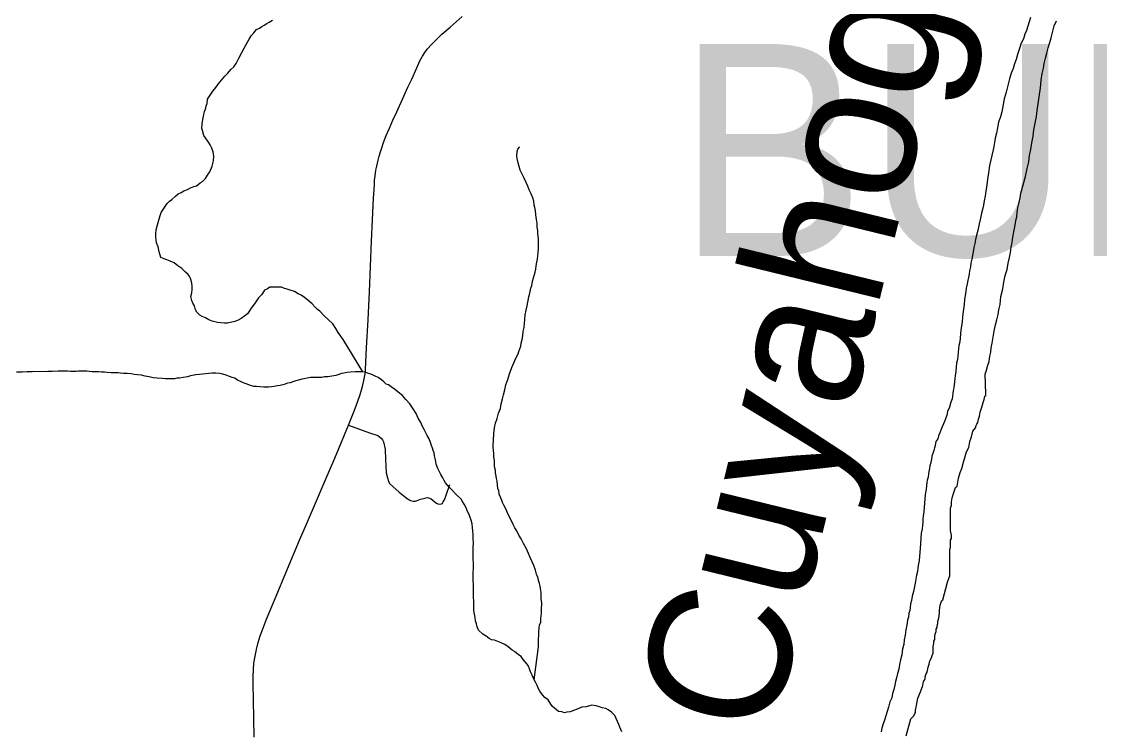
# Model space of a CAD drawing. Extents: x 103424 to 286016, y 38711 to 110967.
# Drawn here: x 156701 to 161305, y 51827 to 54860 of the extents above; entities that cross this region are included whole.
import ezdxf

# ---------------------------------------------------------------- set-up
doc = ezdxf.new("R2010")
doc.units = 0
for name, color, linetype in [('GM_X_County_Road', 7, 'Continuous'), ('GM_X_Major_River', 7, 'Continuous'), ('GM_X_Major_River_Text', 7, 'Continuous'), ('GM_X_Minor_River', 7, 'Continuous'), ('GM_X_Township_Road', 7, 'Continuous'), ('GM_X_Township_Text', 7, 'Continuous')]:
    doc.layers.add(name, color=color, linetype=linetype)

msp = doc.modelspace()

# ---------------------------------------------------------------- linework, layer by layer
at = {"layer": 'GM_X_County_Road'}
msp.add_lwpolyline([(157694.5, 51801.9), (157691.5, 51961.8), (157690.2, 52029.6), (157691, 52061.7), (157692, 52091), (157694, 52118.8), (157698.6, 52147.9), (157704.7, 52177.5), (157712.4, 52206.3), (157721.1, 52235.4), (157730, 52260.9), (157747.8, 52307), (157788.6, 52404.7), (157830.2, 52504.6), (157888.8, 52643.4), (157922.9, 52723), (157956.9, 52802.7), (157998.5, 52898.8), (158040, 52995), (158097.1, 53134.7), (158125.6, 53207.1), (158137, 53237.5), (158145.5, 53262.5), (158151.5, 53280.1), (158157.7, 53301.1), (158163.6, 53325.4), (158167.4, 53347.9), (158170, 53362.7), (158170.5, 53373.4), (158175.2, 53465.3), (158181.3, 53585.2), (158187.3, 53705), (158191.8, 53813.2), (158196.4, 53921.5), (158200.6, 54013.1), (158204.8, 54104.7), (158207.1, 54142.7), (158208.4, 54164.4), (158209.4, 54182), (158211.1, 54201.1), (158214.8, 54224.9), (158218.3, 54241.6), (158224.5, 54266.8), (158229, 54285.1), (158233.8, 54302.5), (158239.7, 54320), (158247.8, 54343.6), (158259.3, 54372.2), (158272.8, 54404.4), (158287.4, 54438.3), (158303.7, 54474.4), (158328.3, 54528.3), (158351.8, 54578.6), (158368.7, 54614.1), (158389.2, 54661.8), (158403, 54691.9), (158413.9, 54712.1), (158423.8, 54727.2), (158433.3, 54741.3), (158453.3, 54763.7), (158470.3, 54780.1), (158496.7, 54805.6), (158531.6, 54835.6), (158583.6, 54881.4)], dxfattribs=at)
at = {"layer": 'GM_X_Major_River'}
for points in [[(161010.7, 54876.8), (161005, 54858.6), (160999.3, 54840.3), (160993.6, 54822), (160985.9, 54805.6), (160980.3, 54785.3), (160970.6, 54767), (160963, 54740.5), (160955.4, 54718.2), (160949.8, 54697.9), (160942.1, 54679.5), (160936.5, 54659.2), (160928.8, 54638.9), (160921.3, 54614.5), (160913.8, 54586), (160906.3, 54557.6), (160898.8, 54529.2), (160893.3, 54504.8), (160887.9, 54474.4), (160882.3, 54452.1), (160874.7, 54429.7), (160869.1, 54405.4), (160865.6, 54383.1), (160860, 54360.8), (160856.3, 54342.5), (160854.7, 54326.3), (160850.9, 54312.1), (160836.2, 54245.2), (160830.8, 54212.8), (160827.3, 54186.4), (160823.8, 54160.1), (160820.3, 54135.8), (160816.8, 54113.5), (160813.1, 54093.3), (160809.5, 54075), (160805.8, 54056.8), (160802.1, 54040.5), (160796.5, 54020.2), (160791, 53995.9), (160785.5, 53967.5), (160779.9, 53947.2), (160776.2, 53928.9), (160772.6, 53910.7), (160768.9, 53894.5), (160765.2, 53876.2), (160763.6, 53860), (160759.9, 53843.8), (160756.2, 53827.6), (160754.5, 53811.4), (160750.8, 53795.1), (160749.1, 53781), (160745.3, 53766.8), (160743.6, 53754.6), (160739.9, 53738.4), (160736.2, 53720.1), (160732.7, 53695.8), (160729.1, 53673.5), (160727.6, 53651.3), (160724, 53631), (160722.4, 53610.8), (160720.7, 53594.6), (160719, 53578.4), (160715.4, 53558.2), (160713.8, 53542), (160712.1, 53525.8), (160710.5, 53507.6), (160708.8, 53491.4), (160705.1, 53475.2), (160703.4, 53461), (160701.6, 53446.8), (160700, 53430.6), (160698.3, 53416.5), (160694.6, 53400.2), (160692.9, 53384.1), (160691.3, 53363.8), (160689.6, 53347.6), (160687.9, 53333.5), (160682.7, 53295), (160680.9, 53282.9), (160679.1, 53270.7), (160677.4, 53258.6), (160675.6, 53248.4), (160669.8, 53234.2), (160664.2, 53211.8), (160656.5, 53193.5), (160652.8, 53177.3), (160647.1, 53163), (160643.3, 53150.8), (160639.5, 53140.6), (160633.7, 53128.4)], [(160816.5, 53352.9), (160822.5, 53370.7), (160828.1, 53391), (160833.9, 53407.3), (160837.4, 53429.6), (160841.1, 53447.8), (160842.7, 53466), (160846.3, 53486.3), (160851.9, 53510.6), (160855.3, 53537), (160860.8, 53563.3), (160866.4, 53585.7), (160872, 53608), (160875.6, 53628.3), (160881.2, 53650.6), (160884.5, 53685), (160891.9, 53717.5), (160897.4, 53745.8), (160902.8, 53774.2), (160910.4, 53800.6), (160915.8, 53827), (160921.4, 53851.3), (160925, 53873.6), (160928.5, 53895.9), (160932.1, 53916.2), (160935.7, 53938.5), (160939.3, 53960.7), (160944.7, 53989.1), (160948.3, 54009.4), (160952, 54025.6), (160953.7, 54043.8), (160957.3, 54064.1), (160962.9, 54086.4), (160966.5, 54106.7), (160970.1, 54127), (160988.8, 54198), (160996.1, 54232.5), (161003.6, 54260.9), (161007.1, 54287.3), (161012.6, 54313.6), (161016, 54341.9), (161021.5, 54370.3), (161024.9, 54396.7), (161030.4, 54425), (161035.9, 54453.4), (161039.3, 54479.7), (161042.8, 54508.1), (161048.2, 54538.5), (161053.4, 54576.9), (161056.8, 54609.3), (161060.2, 54637.7), (161065.8, 54660), (161069.4, 54680.3), (161075, 54702.6), (161080.6, 54724.9), (161086.2, 54747.3), (161093.8, 54769.6), (161099.4, 54789.9), (161105, 54812.3), (161112.5, 54840.7), (161122.1, 54863.1)], [(160747.1, 53039.9), (160751.4, 53065.4), (160758.2, 53085.8), (160765, 53109.6), (160775.2, 53123.2), (160778.6, 53133.3), (160782, 53140.1), (160785.4, 53146.9), (160788.8, 53160.5), (160792.2, 53174.1), (160795.6, 53191.1), (160802.4, 53211.5), (160809.2, 53231.8), (160812.6, 53245.4), (160816, 53259), (160819.4, 53262.4), (160819.4, 53269.2), (160816.5, 53352.9)], [(160633.7, 53128.4), (160627.9, 53114.1), (160624.1, 53102), (160618.3, 53089.7), (160614.5, 53077.5), (160606.7, 53065.2), (160603, 53049), (160601.2, 53038.9), (160597.5, 53026.7), (160593.7, 53014.5), (160589.9, 53002.3), (160588.1, 52990.1), (160584.4, 52975.9), (160580.6, 52961.7), (160578.9, 52949.6), (160577.1, 52937.4), (160575.3, 52927.3), (160573.6, 52913.1), (160569.8, 52900.9), (160568.1, 52888.8), (160566.3, 52878.6), (160564.6, 52860.4), (160562.9, 52848.3), (160561.1, 52836.1), (160559.4, 52819.9), (160557.8, 52801.7), (160556.2, 52783.5), (160554.5, 52765.3), (160552.9, 52747.1), (160551.1, 52735), (160551.4, 52722.9), (160549.7, 52706.7), (160548, 52692.5), (160544.3, 52674.3), (160542.8, 52652), (160541.3, 52627.8), (160539.7, 52609.6), (160534.7, 52557), (160533, 52542.8), (160529.3, 52526.6), (160527.6, 52510.4), (160523.9, 52494.1), (160520.3, 52477.9), (160518.6, 52459.7), (160514.9, 52445.5), (160511.3, 52425.2), (160505.7, 52404.9), (160502, 52386.7), (160498.3, 52372.5), (160496.6, 52356.3), (160494.8, 52344.1), (160491, 52331.9), (160489.4, 52315.7), (160485.6, 52301.5), (160482, 52281.3), (160478.4, 52261), (160474.9, 52238.7), (160471.2, 52218.5), (160469.6, 52198.2), (160464, 52179.9), (160460.5, 52153.6), (160454.9, 52133.3), (160451.3, 52113), (160447.7, 52092.8), (160442, 52074.5), (160438.3, 52056.2), (160434.6, 52040), (160430.9, 52023.8), (160427.3, 52005.5), (160421.6, 51989.3), (160417.9, 51971), (160410.2, 51952.7), (160404.6, 51930.4), (160399, 51912.1), (160393.3, 51893.8), (160387.6, 51875.5), (160381.9, 51859.2), (160376.2, 51840.9), (160372.6, 51824.7)], [(160479.1, 51808.7), (160499.5, 51880), (160513.1, 51893.6), (160516.5, 51903.8), (160519.9, 51907.2), (160519.9, 51917.3), (160523.3, 51937.7), (160530.1, 51968.3), (160540.3, 51995.5), (160550.5, 52022.6), (160553.9, 52039.6), (160557.3, 52046.4), (160560.7, 52053.2), (160560.7, 52060), (160564.1, 52070.2), (160567.5, 52077), (160570.9, 52087.2), (160574.3, 52100.8), (160577.7, 52114.3), (160581.1, 52127.9), (160588, 52141.5), (160591.4, 52151.7), (160594.8, 52161.9), (160594.8, 52175.5), (160594.8, 52189.1), (160598.2, 52202.6), (160598.2, 52212.9), (160601.6, 52219.6), (160601.6, 52226.4), (160601.6, 52236.6), (160605, 52246.8), (160608.4, 52253.6), (160608.4, 52263.8), (160611.8, 52270.6), (160611.8, 52277.4), (160615.2, 52287.6), (160615.2, 52297.8), (160618.6, 52311.4), (160622, 52331.7), (160622, 52345.3), (160625.4, 52365.7), (160628.8, 52379.3), (160632.2, 52386.1), (160635.6, 52389.5), (160656, 52464.2), (160662.8, 52484.6), (160666.2, 52491.4), (160666.2, 52518.5), (160666.2, 52532.1), (160666.2, 52542.3), (160666.2, 52552.5), (160666.3, 52559.3), (160666.3, 52569.5), (160666.3, 52579.7), (160666.3, 52593.3), (160666.3, 52603.5), (160669.7, 52613.6), (160669.7, 52627.2), (160669.7, 52634), (160669.7, 52644.2), (160673.1, 52651), (160673.1, 52664.6), (160669.7, 52685), (160669.7, 52702), (160669.7, 52722.4), (160669.7, 52739.3), (160669.7, 52756.3), (160669.7, 52769.9), (160669.7, 52780.1), (160673.2, 52793.7), (160673.2, 52797.1), (160673.2, 52807.3), (160676.6, 52824.3), (160683.4, 52848), (160690.2, 52868.4), (160697, 52875.2), (160703.8, 52909.2), (160710.6, 52933), (160717.4, 52949.9), (160724.2, 52977.1), (160731, 53000.9), (160737.8, 53021.3), (160747.1, 53039.9)]]:
    msp.add_lwpolyline(points, dxfattribs=at)
at = {"layer": 'GM_X_Minor_River'}
for points in [[(157480.5, 54372.3), (157474, 54394.4), (157471.7, 54404.4), (157473.4, 54422.6), (157475, 54440.8), (157478.7, 54455.1), (157482.3, 54475.3), (157488.1, 54489.6), (157489.9, 54499.7), (157493.7, 54509.9), (157495.4, 54528.1), (157507.1, 54544.5), (157518.9, 54562.9), (157530.7, 54577.3), (157540.5, 54591.7), (157570.1, 54626.6), (157581.9, 54639), (157595.7, 54655.4), (157607.6, 54665.8), (157617.4, 54680.1), (157629.1, 54702.6), (157642.7, 54727.1), (157652.4, 54745.5), (157660.1, 54761.8), (157668, 54774.1), (157673.8, 54784.3), (157681.6, 54798.6), (157693.5, 54811), (157705.3, 54825.4), (157717.3, 54831.7), (157727.2, 54838), (157737.2, 54844.3), (157749.2, 54850.6), (157759.2, 54856.8), (157773.1, 54865.2)], [(158158.9, 53363.5), (158075.1, 53500.9), (158064.7, 53514.9), (158054.3, 53530.8), (158043.8, 53548.7), (158031.2, 53568.6), (157992.1, 53604.1), (157975.5, 53621.9), (157965.3, 53629.8), (157954.9, 53639.7), (157942.5, 53653.5), (157926, 53667.3), (157909.6, 53681.1), (157895.2, 53690.9), (157883, 53696.6), (157866.6, 53706.4), (157848.3, 53712), (157836.1, 53715.8), (157823.9, 53719.6), (157811.6, 53725.4), (157783.3, 53724.8), (157771.2, 53724.5), (157761.1, 53724.3), (157751.2, 53718), (157739.2, 53711.7), (157727.4, 53693.3), (157713.6, 53678.8), (157695.9, 53654.2), (157682.2, 53635.8), (157674.4, 53623.5), (157666.5, 53611.2), (157654.6, 53602.9), (157638.7, 53590.4), (157626.7, 53584.1), (157612.7, 53577.7), (157580.5, 53571), (157568.4, 53570.7), (157552.2, 53572.4), (157538, 53574.1), (157515.6, 53579.7), (157501.4, 53585.4), (157487, 53593.2), (157472.8, 53598.9), (157462.5, 53604.8), (157450.1, 53618.6), (157443.8, 53628.6), (157439.5, 53644.6), (157433.1, 53656.6), (157428.8, 53668.6), (157424.5, 53684.7), (157428.2, 53700.9), (157429.9, 53715.1), (157429.6, 53729.2), (157429.3, 53741.3), (157424.9, 53757.4), (157420.6, 53769.4), (157412.3, 53779.3), (157402, 53789.2), (157385.5, 53805), (157369.1, 53816.7), (157352.7, 53828.5), (157336.3, 53836.2), (157322.1, 53842), (157309.9, 53845.7), (157295.6, 53851.5), (157289, 53875.6), (157284.5, 53897.7), (157278.1, 53913.7), (157275.8, 53925.8), (157275.5, 53939.9), (157275.3, 53952), (157276.9, 53970.2), (157282.5, 53990.5), (157288.1, 54010.8), (157293.8, 54031.1), (157297.6, 54043.3), (157323, 54082.2), (157332.9, 54092.5), (157342.9, 54098.8), (157358.7, 54113.3), (157370.6, 54123.6), (157382.6, 54130), (157394.6, 54136.3), (157410.6, 54142.7), (157422.6, 54149), (157436.6, 54155.3), (157448.7, 54157.6), (157464.6, 54170.1), (157474.6, 54176.4), (157486.5, 54188.7), (157496.2, 54203.1), (157506, 54217.4), (157515.6, 54241.9), (157521.2, 54264.2), (157522.8, 54284.4), (157520.4, 54302.5), (157514, 54318.5), (157507.6, 54332.5), (157499.3, 54344.5), (157486.8, 54362.4), (157480.5, 54372.3)], [(158895.6, 53789.3), (158897.3, 53801.4), (158899.1, 53815.6), (158902.7, 53831.8), (158904.5, 53844), (158906.2, 53858.1), (158908, 53872.3), (158909.6, 53888.5), (158909.1, 53910.7), (158908.7, 53932.9), (158906.2, 53953), (158905.9, 53967.1), (158903.6, 53981.2), (158903.3, 53997.4), (158900.9, 54013.5), (158898.4, 54033.6), (158896, 54051.7), (158893.7, 54065.8), (158891.5, 54075.8), (158889.1, 54091.9), (158884.8, 54106), (158878.3, 54124), (158869.9, 54140), (158863.5, 54156), (158857.1, 54172), (158848.6, 54190), (158840.1, 54208), (158831.7, 54224), (158827.3, 54240), (158822.9, 54256.1), (158818.5, 54274.1), (158816.2, 54286.2), (158817.9, 54304.4), (158821.7, 54314.6), (158827.6, 54322.8), (158827.5, 54324.8)], [(158890.4, 52046.9), (158909.6, 52188.6), (158909.2, 52206.8), (158908.9, 52218.9), (158910.5, 52239.1), (158910.2, 52255.3), (158911.9, 52267.4), (158913.7, 52281.6), (158919.5, 52291.8), (158919.1, 52310), (158922.7, 52332.3), (158922.3, 52348.4), (158923.8, 52374.7), (158921.3, 52394.8), (158921.1, 52404.9), (158920.8, 52421), (158918.4, 52437.1), (158916.2, 52447.2), (158913.9, 52459.2), (158909.6, 52471.3), (158907.4, 52481.3), (158900.9, 52499.3), (158896.5, 52515.4), (158890, 52535.5), (158881.6, 52551.4), (158873.1, 52569.4), (158866.7, 52587.4), (158858.2, 52607.4), (158845.6, 52629.4), (158835.1, 52649.3), (158824.6, 52665.2), (158816.1, 52683.2), (158807.8, 52697.2), (158801.4, 52711.2), (158792.9, 52729.2), (158780.3, 52753.1), (158771.7, 52775.1), (158761.2, 52793.1), (158754.9, 52805.1), (158750.6, 52817.1), (158746.4, 52827.1), (158742, 52841.1), (158739.7, 52855.2), (158735.5, 52865.2), (158732.8, 52895.4), (158730.5, 52907.5), (158728.3, 52917.5), (158725.9, 52931.6), (158725.7, 52941.7), (158723.5, 52951.7), (158721.3, 52961.8), (158721, 52971.9), (158720.8, 52984), (158718.5, 52998.1), (158718.2, 53012.2), (158717.8, 53028.3), (158715.5, 53040.4), (158715.2, 53054.5), (158717, 53066.7), (158716.7, 53078.8), (158718.5, 53090.9), (158718.3, 53101), (158720.1, 53111.2), (158721.9, 53123.3), (158725.5, 53143.6), (158733.1, 53163.9), (158738.7, 53186.3), (158746.3, 53206.6), (158749.9, 53226.9), (158755.6, 53247.2), (158759.2, 53265.4), (158764.9, 53285.7), (158770.4, 53308.1), (158778.1, 53330.5), (158785.6, 53354.8), (158795.2, 53381.3), (158808.6, 53411.9), (158816.3, 53430.2), (158822.2, 53440.4), (158826, 53450.6), (158829.8, 53460.8), (158833.6, 53473), (158835.4, 53485.1), (158839.1, 53501.4), (158842.8, 53517.6), (158844.4, 53535.8), (158848.1, 53552), (158849.7, 53570.2), (158851.4, 53586.4), (158853, 53606.6), (158856.6, 53626.9), (158860.2, 53645.2), (158867.5, 53683.7), (158871.3, 53693.8), (158873.1, 53706), (158876.8, 53720.2), (158880.6, 53732.4), (158884.3, 53750.6), (158888, 53764.9), (158891.7, 53779.1), (158895.6, 53789.3)], [(157935.1, 53338.4), (157921, 53336.1), (157908.9, 53333.8), (157898.9, 53331.6), (157884.8, 53327.2), (157872.7, 53325), (157860.7, 53320.7), (157848.7, 53316.4), (157836.6, 53314.1), (157822.5, 53309.7), (157806.5, 53305.4), (157792.4, 53303), (157780.3, 53300.7), (157768.2, 53298.5), (157756.1, 53298.2), (157746, 53298), (157735.9, 53297.8), (157719.7, 53299.4), (157705.5, 53301.1), (157693.4, 53300.9), (157675.1, 53306.5), (157664.9, 53310.4), (157652.7, 53314.1), (157636.3, 53321.8), (157624.1, 53327.6), (157611.8, 53335.5), (157601.6, 53339.3), (157589.4, 53343), (157575.1, 53348.8), (157560.9, 53352.5), (157546.7, 53356.3), (157530.5, 53357.9), (157514.3, 53357.6), (157461.9, 53352.4), (157445.8, 53350), (157423.6, 53345.5), (157409.6, 53341.2), (157391.4, 53338.7), (157375.3, 53336.4), (157365.2, 53336.2), (157355.2, 53333.9), (157345, 53333.7), (157326.9, 53333.3), (157316.8, 53333.1), (157302.6, 53334.8), (157280.3, 53336.3), (157264.1, 53338), (157245.9, 53341.7), (157229.6, 53345.3), (157213.3, 53349), (157197.1, 53350.7), (157183, 53352.4), (157168.8, 53354.1), (157152.6, 53355.8), (157136.4, 53355.4), (157124.3, 53357.2), (157114.1, 53359), (157098, 53358.6), (157083.8, 53358.3), (157067.6, 53360), (157055.4, 53361.7), (157043.3, 53361.5), (157031.2, 53363.2), (157017, 53362.9), (157002.9, 53362.6), (156990.7, 53364.4), (156980.6, 53366.2), (156968.5, 53365.9), (156956.3, 53365.6), (156944.2, 53365.4), (156934.1, 53365.2), (156922, 53364.9), (156909.9, 53364.6), (156897.7, 53366.4), (156883.6, 53366.1), (156871.4, 53365.8), (156857.3, 53365.5), (156833.1, 53365), (156812.9, 53364.6), (156746.2, 53363.1), (156726, 53362.7), (156703.8, 53362.2), (156679.5, 53361.7)], [(158653.4, 52259.8), (158647, 52273.8), (158644.8, 52285.9), (158640.4, 52299.9), (158638.1, 52314), (158635.8, 52328.1), (158633.4, 52344.2), (158633, 52362.3), (158632.8, 52372.4), (158632.6, 52384.5), (158632.3, 52398.6), (158632, 52410.7), (158631.7, 52424.9), (158631.3, 52441), (158631, 52457.2), (158630.7, 52469.3), (158630.4, 52483.4), (158630.2, 52493.5), (158629.9, 52507.6), (158631.6, 52521.8), (158631.3, 52535.9), (158631.1, 52548), (158630.8, 52560.1), (158630.6, 52570.2), (158630.3, 52582.3), (158630, 52596.4), (158629.7, 52612.6), (158631.3, 52630.8), (158630.9, 52650.9), (158630.6, 52667.1), (158628.2, 52683.2), (158627.9, 52697.3), (158625.5, 52713.4), (158621.1, 52729.5), (158616.8, 52741.5), (158612.5, 52753.5), (158604.1, 52769.5), (158601.9, 52779.5), (158591.4, 52797.5), (158585.1, 52809.4), (158578.8, 52819.4), (158558.2, 52839.1), (158539.5, 52858.9), (158529.2, 52868.8), (158520.9, 52878.7), (158512.6, 52888.6), (158506.4, 52898.6), (158500, 52910.6), (158491.7, 52924.5), (158485.3, 52938.5), (158479, 52950.5), (158472.5, 52968.5), (158470.2, 52980.6), (158468, 52992.6), (158465.7, 53004.7), (158463.4, 53016.8), (158459.2, 53026.8), (158456.9, 53036.8), (158452.6, 53048.8), (158448.3, 53060.8), (158441.9, 53076.9), (158433.5, 53090.8), (158427.2, 53104.8), (158420.9, 53116.8), (158412.4, 53132.7), (158406.1, 53146.7), (158395.6, 53164.7), (158387.1, 53184.7), (158374.5, 53204.6), (158359.9, 53226.5), (158343.3, 53244.3), (158328.8, 53262.2), (158310.3, 53275.9), (158293.9, 53289.7), (158279.5, 53299.5), (158269.2, 53307.3), (158259.1, 53311.1), (158248.7, 53321), (158238.5, 53328.9), (158224.1, 53338.6), (158211.9, 53344.4), (158199.6, 53350.2), (158189.4, 53354), (158179.2, 53357.9), (158169, 53361.7), (158158.9, 53363.5), (158126.6, 53362.8), (158104.4, 53362.3), (158092.3, 53360), (158078.2, 53357.7), (158068.1, 53355.4), (158056.1, 53351.1), (158044.1, 53346.8), (158025.9, 53344.4), (158009.8, 53342.1), (157995.7, 53341.8), (157983.6, 53339.5), (157969.4, 53339.2), (157957.3, 53338.9), (157945.2, 53338.6), (157935.1, 53338.4)], [(159265, 51824.9), (159260.7, 51834.9), (159256.5, 51844.9), (159252.2, 51856.9), (159235.2, 51894.9), (159220.8, 51908.7), (159206.4, 51918.5), (159196.2, 51924.3), (159181.9, 51928.1), (159165.7, 51933.8), (159155.5, 51935.6), (159137.2, 51939.2), (159113.1, 51932.6), (159095, 51930.2), (159085, 51926), (159075, 51921.7), (159062.9, 51917.4), (159044.9, 51911), (159030.8, 51908.6), (159020.7, 51906.4), (159008.5, 51910.2), (158994.3, 51911.9), (158969.6, 51933.6), (158961.3, 51943.5), (158950.8, 51961.4), (158936.5, 51971.2), (158926.1, 51983.1), (158915.7, 51999), (158909.4, 52009), (158903, 52023), (158896.7, 52037), (158890.4, 52046.9), (158881.9, 52066.9), (158875.5, 52080.9), (158871.2, 52094.9), (158866.9, 52105), (158860.6, 52114.9), (158852.3, 52124.8), (158844, 52134.7), (158835.7, 52146.7), (158823.4, 52154.5), (158806.9, 52168.2), (158796.7, 52174.1), (158780.3, 52187.9), (158765.9, 52197.6), (158749.6, 52205.4), (158735.3, 52211.1), (158721, 52216.9), (158708.9, 52218.6), (158698.6, 52224.4), (158686.3, 52234.3), (158672, 52242), (158653.4, 52259.8)]]:
    msp.add_lwpolyline(points, dxfattribs=at)
at = {"layer": 'GM_X_Township_Road'}
for points in [[(158097.1, 53134.7), (158187.7, 53103), (158222.8, 53091), (158237.4, 53079.2), (158243, 53073), (158247.6, 53064.2), (158254.1, 53032.4), (158256.4, 52988.1), (158258.8, 52931.3), (158264.5, 52909.6), (158268.9, 52895.8), (158273.2, 52885.8), (158286.8, 52872.8), (158314.5, 52848.9), (158342.4, 52826.5), (158356.2, 52816.9), (158362.1, 52813.6), (158368.4, 52811.5), (158374.7, 52810.9), (158382.3, 52811.3), (158391.2, 52813.5), (158405.2, 52818.5), (158423.5, 52823.9), (158433.5, 52825.6), (158439.8, 52824.8)], [(158439.8, 52824.8), (158450.2, 52819.9), (158459.9, 52813.1), (158468.2, 52806.1), (158473.5, 52802.4), (158479.1, 52799.5), (158484.9, 52798.3), (158495.5, 52799.5), (158499.2, 52801.6), (158501.2, 52804.5), (158502.8, 52807.3), (158507.3, 52816.6), (158515.1, 52836.5), (158530.7, 52881.2)]]:
    msp.add_lwpolyline(points, dxfattribs=at)

# ---------------------------------------------------------------- texts
at = {"layer": 'GM_X_Major_River_Text'}
msp.add_text('Cuyahoga', height=604.06, rotation=76.2671, dxfattribs=at).set_placement((159906.4, 51789.1))
at = {"layer": 'GM_X_Township_Text'}
msp.add_text('BURTON', height=905.61, rotation=0, dxfattribs=at).set_placement((159498.5, 53858.2))

doc.saveas('drawing.dxf')
